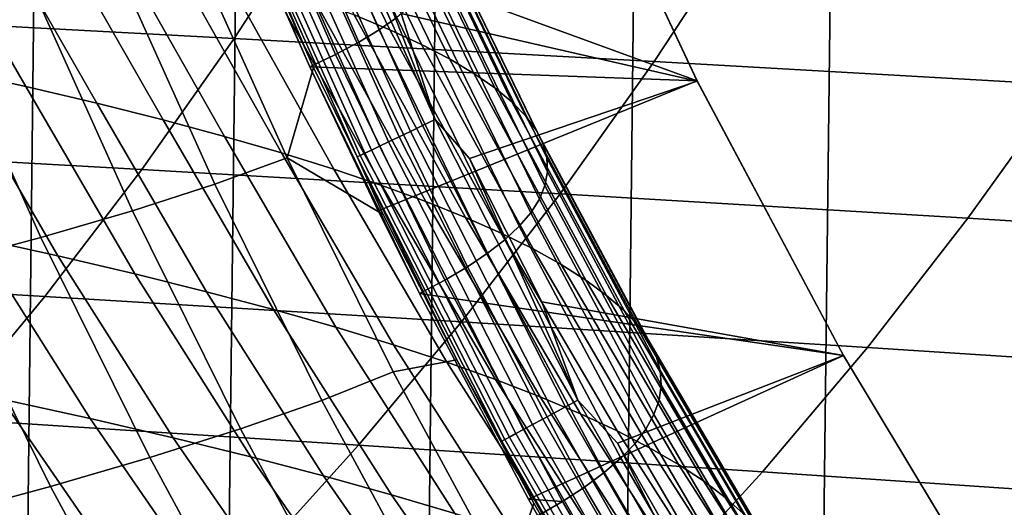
# Model space of a CAD drawing. Header units: metres. Extents: x -240 to 45, y -77 to 27.
# Tile 953 of 1056: x 7.98 to 10.87, y -9.18 to -7.75. Entities that reach past the tile are written whole.
import ezdxf

# ---------------------------------------------------------------- set-up
doc = ezdxf.new("R2010")
doc.units = ezdxf.units.M
doc.layers.add('solid_102011X2', color=7, linetype='CONTINUOUS')

msp = doc.modelspace()

# ---------------------------------------------------------------- linework, layer by layer
at = {"layer": 'solid_102011X2'}
for points in [[(8.402597, 25.458912), (7.809518, -25.642859), (7.211634, -25.813719), (7.809117, 25.64296)], [(8.991435, 25.261791), (8.402947, -25.458815), (7.809518, -25.642859), (8.402597, 25.458912)], [(9.575647, 25.051577), (8.991745, -25.261692), (8.402947, -25.458815), (8.991435, 25.261791)], [(10.15489, 24.828394), (9.575917, -25.051476), (8.991745, -25.261692), (9.575647, 25.051577)], [(10.729292, 24.592184), (10.155128, -24.828295), (9.575917, -25.051476), (10.15489, 24.828394)], [(11.298151, 24.343264), (10.729503, -24.592091), (10.155128, -24.828295), (10.729292, 24.592184)], [(11.861567, 24.081562), (11.298356, -24.343168), (10.729503, -24.592091), (11.298151, 24.343264)], [(9.030953, -7.779838, 206.363998), (9.082944, -7.743414, 208.348526), (8.792934, -7.077834, 208.355927), (8.739651, -7.111178, 206.369598)], [(8.629807, -7.442755, 200.399994), (8.532316, -7.210839, 200.399994), (9.577268, -7.102854, 200.399994), (9.964468, -7.930115, 200.399994)], [(9.964519, -7.930221, 200), (9.57722, -7.102748, 200), (8.905193, -7.300665, 200), (9.095517, -7.731885, 200)], [(9.964468, -7.930115, 200.399994), (9.577268, -7.102854, 200.399994), (9.57722, -7.102748, 200), (9.964519, -7.930221, 200)], [(8.957704, -7.735999, 239.961472), (8.669023, -7.13534, 239.867569), (8.771535, -7.175343, 237.912659), (9.062425, -7.779459, 238.001663)], [(8.970942, -7.816175, 204.377762), (9.030953, -7.779838, 206.363998), (8.739651, -7.111178, 206.369598), (8.678325, -7.144444, 204.381531)], [(8.903099, -7.852445, 202.389786), (8.970942, -7.816175, 204.377762), (8.678325, -7.144444, 204.381531), (8.609146, -7.177647, 202.391678)], [(8.827595, -7.88862, 200.399994), (8.903099, -7.852445, 202.389786), (8.609146, -7.177647, 202.391678), (8.532316, -7.210839, 200.399994)], [(9.062425, -7.779459, 238.001663), (8.771535, -7.175343, 237.912659), (8.862656, -7.215042, 235.95517), (9.155675, -7.82259, 236.039307)], [(8.629807, -7.442755, 200.399994), (8.827595, -7.88862, 200.399994), (8.532316, -7.210839, 200.399994)], [(9.158422, -8.061337, 199.988449), (8.780117, -7.216402, 199.988449), (8.74375, -7.23161, 199.974136), (9.122852, -8.07833, 199.974136)], [(9.195444, -8.04365, 199.997131), (8.817971, -7.200572, 199.997131), (8.780117, -7.216402, 199.988449), (9.158422, -8.061337, 199.988449)], [(9.195444, -8.04365, 199.997131), (8.905193, -7.300665, 200), (8.817971, -7.200572, 199.997131)], [(9.155675, -7.82259, 236.039307), (8.862656, -7.215042, 235.95517), (8.94274, -7.254432, 233.995316), (9.237814, -7.865385, 234.074585)], [(9.089433, -8.094296, 199.954453), (8.70958, -7.2459, 199.954453), (8.678275, -7.258991, 199.92981), (9.058816, -8.108924, 199.92981)], [(9.122852, -8.07833, 199.974136), (8.74375, -7.23161, 199.974136), (8.70958, -7.2459, 199.954453), (9.089433, -8.094296, 199.954453)], [(9.008314, -8.133051, 199.867615), (8.626639, -7.280584, 199.867615), (8.607318, -7.288665, 199.831284), (8.989417, -8.142079, 199.831284)], [(9.031599, -8.121926, 199.900681), (8.650447, -7.270628, 199.900681), (8.626639, -7.280584, 199.867615), (9.008314, -8.133051, 199.867615)], [(9.058816, -8.108924, 199.92981), (8.678275, -7.258991, 199.92981), (8.650447, -7.270628, 199.900681), (9.031599, -8.121926, 199.900681)], [(9.237814, -7.865385, 234.074585), (8.94274, -7.254432, 233.995316), (9.012136, -7.293509, 232.03331), (9.309191, -7.907838, 232.107742)], [(8.975277, -8.148835, 199.792389), (8.59286, -7.294711, 199.792374), (8.583548, -7.298606, 199.751678), (8.966169, -8.153187, 199.751678)], [(8.583548, -7.298606, 199.751678), (8.644424, -7.453113, 199.713257), (8.838331, -7.890185, 199.713257)], [(8.966169, -8.153187, 199.751678), (8.583548, -7.298606, 199.751678), (8.838331, -7.890185, 199.713257)], [(8.989417, -8.142079, 199.831284), (8.607318, -7.288665, 199.831284), (8.59286, -7.294711, 199.792374), (8.975277, -8.148835, 199.792389)], [(9.195444, -8.04365, 199.997131), (9.095517, -7.731885, 200), (8.905193, -7.300665, 200)], [(9.309191, -7.907838, 232.107742), (9.012136, -7.293509, 232.03331), (9.071098, -7.332279, 230.069275), (9.370068, -7.949958, 230.138901)], [(7.993958, -7.946552, 255.306015), (7.770931, -7.897141, 257.227264), (7.440055, -7.33094, 257.450745), (7.664113, -7.377114, 255.522842)], [(9.370068, -7.949958, 230.138901), (9.071098, -7.332279, 230.069275), (9.119808, -7.370761, 228.103287), (9.420628, -7.991763, 228.168106)], [(7.595415, -7.343778, 329.464355), (7.342409, -7.737438, 329.303986), (8.60562, -7.805064, 327.432953), (8.863589, -7.407963, 327.590607)], [(8.202435, -7.995667, 253.380737), (7.993958, -7.946552, 255.306015), (7.664113, -7.377114, 255.522842), (7.873472, -7.42301, 253.590805)], [(9.420628, -7.991763, 228.168106), (9.119808, -7.370761, 228.103287), (9.158446, -7.40897, 226.135406), (9.461056, -8.033272, 226.19545)], [(8.396723, -8.044477, 251.451492), (8.202435, -7.995667, 253.380737), (7.873472, -7.42301, 253.590805), (8.068494, -7.468621, 251.654724)], [(8.863589, -7.407963, 327.590607), (8.60562, -7.805064, 327.432953), (9.838168, -7.873123, 325.542725), (10.101027, -7.472559, 325.697632)], [(9.461056, -8.033272, 226.19545), (9.158446, -7.40897, 226.135406), (9.187192, -7.446924, 224.165695), (9.491534, -8.074502, 224.220993)], [(8.838331, -7.890185, 199.713257), (8.644424, -7.453113, 199.713257), (8.472911, -7.515815, 195.869766), (8.760826, -8.155726, 195.866608)], [(8.629807, -7.442755, 200.399994), (9.964468, -7.930115, 200.399994), (8.827595, -7.88862, 200.399994)], [(9.491534, -8.074502, 224.220993), (9.187192, -7.446924, 224.165695), (9.206226, -7.484641, 222.194244), (9.512246, -8.115474, 222.244812)], [(8.577177, -8.092977, 249.518402), (8.396723, -8.044477, 251.451492), (8.068494, -7.468621, 251.654724), (8.249539, -7.513943, 249.714706)], [(10.101027, -7.472559, 325.697632), (9.838168, -7.873123, 325.542725), (11.040267, -7.941554, 323.634491), (11.307941, -7.537508, 323.786621)], [(9.512246, -8.115474, 222.244812), (9.206226, -7.484641, 222.194244), (9.215729, -7.522136, 220.2211), (9.523375, -8.156203, 220.266968)], [(8.744154, -8.141161, 247.581589), (8.577177, -8.092977, 249.518402), (8.249539, -7.513943, 249.714706), (8.416971, -7.558969, 247.770874)], [(8.258277, -7.58739, 191.685364), (8.548733, -8.233396, 191.680252), (8.760826, -8.155726, 195.866608), (8.472911, -7.515815, 195.869766)], [(9.523375, -8.156203, 220.266968), (9.215729, -7.522136, 220.2211), (9.215881, -7.559427, 218.246338), (9.525102, -8.196712, 218.287521)], [(8.898007, -8.189024, 245.641235), (8.744154, -8.141161, 247.581589), (8.416971, -7.558969, 247.770874), (8.571146, -7.603693, 245.823425)], [(9.525102, -8.196712, 218.287521), (9.215881, -7.559427, 218.246338), (9.206866, -7.59653, 216.270004), (9.517614, -8.237016, 216.306519)], [(8.548733, -8.233396, 191.680252), (8.258277, -7.58739, 191.685364), (8.014339, -7.659118, 187.491699), (8.307365, -8.31123, 187.484772)], [(9.517614, -8.237016, 216.306519), (9.206866, -7.59653, 216.270004), (9.188873, -7.633464, 214.292084), (9.501105, -8.277134, 214.323944)], [(9.03909, -8.236558, 243.697586), (8.898007, -8.189024, 245.641235), (8.571146, -7.603693, 245.823425), (8.712421, -7.64811, 243.872559)], [(9.167756, -8.283758, 241.750824), (9.03909, -8.236558, 243.697586), (8.712421, -7.64811, 243.872559), (8.841155, -7.692214, 241.918503)], [(9.501105, -8.277134, 214.323944), (9.188873, -7.633464, 214.292084), (9.162095, -7.670245, 212.312546), (9.475768, -8.317086, 212.339783)], [(8.307365, -8.31123, 187.484772), (8.014339, -7.659118, 187.491699), (7.742893, -7.731145, 183.289276), (8.038533, -8.38939, 183.280685)], [(9.475768, -8.317086, 212.339783), (9.162095, -7.670245, 212.312546), (9.126721, -7.706889, 210.331375), (9.441797, -8.35689, 210.354004)], [(9.284358, -8.330618, 239.801178), (9.167756, -8.283758, 241.750824), (8.841155, -7.692214, 241.918503), (8.957704, -7.735999, 239.961472)], [(9.441797, -8.35689, 210.354004), (9.126721, -7.706889, 210.331375), (9.082944, -7.743414, 208.348526), (9.399384, -8.396563, 208.366577)], [(7.342409, -7.737438, 329.303986), (7.076399, -8.119149, 329.135376), (8.334392, -8.190112, 327.267242), (8.60562, -7.805064, 327.432953)], [(8.038533, -8.38939, 183.280685), (7.742893, -7.731145, 183.289276), (7.445826, -7.803621, 179.080109), (7.744133, -8.468037, 179.069992)], [(9.38925, -8.377131, 237.848831), (9.284358, -8.330618, 239.801178), (8.957704, -7.735999, 239.961472), (9.062425, -7.779459, 238.001663)], [(9.399384, -8.396563, 208.366577), (9.082944, -7.743414, 208.348526), (9.030953, -7.779838, 206.363998), (9.348725, -8.436126, 206.377502)], [(9.195444, -8.04365, 199.997131), (9.296594, -8.157896, 200), (9.964519, -7.930221, 200), (9.095517, -7.731885, 200)], [(9.348725, -8.436126, 206.377502), (9.030953, -7.779838, 206.363998), (8.970942, -7.816175, 204.377762), (9.290012, -8.475595, 204.386734)], [(9.482783, -8.423291, 235.894012), (9.38925, -8.377131, 237.848831), (9.062425, -7.779459, 238.001663), (9.155675, -7.82259, 236.039307)], [(8.60562, -7.805064, 327.432953), (8.334392, -8.190112, 327.267242), (9.561798, -8.261529, 325.379883), (9.838168, -7.873123, 325.542725)], [(9.290012, -8.475595, 204.386734), (8.970942, -7.816175, 204.377762), (8.903099, -7.852445, 202.389786), (9.223439, -8.514991, 202.394257)], [(9.565312, -8.469093, 233.93692), (9.482783, -8.423291, 235.894012), (9.155675, -7.82259, 236.039307), (9.237814, -7.865385, 234.074585)], [(7.770931, -7.897141, 257.227264), (8.088086, -8.443961, 257.302795), (7.847554, -8.390788, 259.222961), (7.532999, -7.847438, 259.144348)], [(9.223439, -8.514991, 202.394257), (8.903099, -7.852445, 202.389786), (8.827595, -7.88862, 200.399994), (9.149236, -8.554401, 200.399994)], [(9.637182, -8.514531, 231.977768), (9.565312, -8.469093, 233.93692), (9.237814, -7.865385, 234.074585), (9.309191, -7.907838, 232.107742)], [(9.838168, -7.873123, 325.542725), (9.561798, -8.261529, 325.379883), (10.758834, -8.333337, 323.474518), (11.040267, -7.941554, 323.634491)], [(7.993958, -7.946552, 255.306015), (8.31365, -8.496822, 255.378494), (8.088086, -8.443961, 257.302795), (7.770931, -7.897141, 257.227264)], [(8.966169, -8.153187, 199.751678), (8.838331, -7.890185, 199.713257), (8.760826, -8.155726, 195.866608), (9.043199, -8.322124, 199.713272)], [(9.027925, -8.311032, 200.399994), (8.827595, -7.88862, 200.399994), (9.964468, -7.930115, 200.399994)], [(9.027925, -8.311032, 200.399994), (9.149236, -8.554401, 200.399994), (8.827595, -7.88862, 200.399994)], [(9.698641, -8.559616, 230.016663), (9.637182, -8.514531, 231.977768), (9.309191, -7.907838, 232.107742), (9.370068, -7.949958, 230.138901)], [(9.149236, -8.554401, 200.399994), (9.027925, -8.311032, 200.399994), (9.964468, -7.930115, 200.399994), (10.393741, -8.736344, 200.399994)], [(10.39371, -8.736297, 200), (9.964519, -7.930221, 200), (9.296594, -8.157896, 200), (9.508269, -8.578354, 200)], [(10.393741, -8.736344, 200.399994), (9.964468, -7.930115, 200.399994), (9.964519, -7.930221, 200), (10.39371, -8.736297, 200)], [(11.040267, -7.941554, 323.634491), (10.758834, -8.333337, 323.474518), (11.925714, -8.405472, 321.552277), (12.212133, -8.010297, 321.709351)], [(8.202435, -7.995667, 253.380737), (8.524605, -8.549366, 253.45018), (8.31365, -8.496822, 255.378494), (7.993958, -7.946552, 255.306015)], [(9.749871, -8.604366, 228.053696), (9.698641, -8.559616, 230.016663), (9.370068, -7.949958, 230.138901), (9.420628, -7.991763, 228.168106)], [(8.396723, -8.044477, 251.451492), (8.721311, -8.601583, 251.517929), (8.524605, -8.549366, 253.45018), (8.202435, -7.995667, 253.380737)], [(9.791057, -8.648802, 226.088898), (9.749871, -8.604366, 228.053696), (9.420628, -7.991763, 228.168106), (9.461056, -8.033272, 226.19545)], [(8.577177, -8.092977, 249.518402), (8.904124, -8.65347, 249.581863), (8.721311, -8.601583, 251.517929), (8.396723, -8.044477, 251.451492)], [(9.578248, -8.886508, 199.988449), (9.158422, -8.061337, 199.988449), (9.122852, -8.07833, 199.974136), (9.543567, -8.905245, 199.974136)], [(9.614347, -8.867005, 199.997131), (9.195444, -8.04365, 199.997131), (9.158422, -8.061337, 199.988449), (9.578248, -8.886508, 199.988449)], [(9.614347, -8.867005, 199.997131), (9.296594, -8.157896, 200), (9.195444, -8.04365, 199.997131)], [(9.822377, -8.692942, 224.12236), (9.791057, -8.648802, 226.088898), (9.461056, -8.033272, 226.19545), (9.491534, -8.074502, 224.220993)], [(9.543567, -8.905245, 199.974136), (9.122852, -8.07833, 199.974136), (9.089433, -8.094296, 199.954453), (9.510981, -8.92285, 199.954453)], [(9.844017, -8.736807, 222.154144), (9.822377, -8.692942, 224.12236), (9.491534, -8.074502, 224.220993), (9.512246, -8.115474, 222.244812)], [(7.076399, -8.119149, 329.135376), (6.797786, -8.488315, 328.958801), (8.050313, -8.562505, 327.093628), (8.334392, -8.190112, 327.267242)], [(8.744154, -8.141161, 247.581589), (9.073406, -8.705019, 247.64212), (8.904124, -8.65347, 249.581863), (8.577177, -8.092977, 249.518402)], [(9.481127, -8.938978, 199.92981), (9.058816, -8.108924, 199.92981), (9.031599, -8.121926, 199.900681), (9.454589, -8.953315, 199.900681)], [(9.510981, -8.92285, 199.954453), (9.089433, -8.094296, 199.954453), (9.058816, -8.108924, 199.92981), (9.481127, -8.938978, 199.92981)], [(9.856158, -8.780416, 220.184296), (9.844017, -8.736807, 222.154144), (9.512246, -8.115474, 222.244812), (9.523375, -8.156203, 220.266968)], [(8.898007, -8.189024, 245.641235), (9.229509, -8.756223, 245.698883), (9.073406, -8.705019, 247.64212), (8.744154, -8.141161, 247.581589)], [(9.413459, -8.975535, 199.831284), (8.989417, -8.142079, 199.831284), (8.975277, -8.148835, 199.792389), (9.399671, -8.982985, 199.792389)], [(9.431885, -8.965581, 199.867615), (9.008314, -8.133051, 199.867615), (8.989417, -8.142079, 199.831284), (9.413459, -8.975535, 199.831284)], [(9.454589, -8.953315, 199.900681), (9.031599, -8.121926, 199.900681), (9.008314, -8.133051, 199.867615), (9.431885, -8.965581, 199.867615)], [(8.548733, -8.233396, 191.680252), (8.862707, -8.868151, 191.674713), (9.072053, -8.784493, 195.863205), (8.760826, -8.155726, 195.866608)], [(9.258904, -8.748652, 199.713272), (9.043199, -8.322124, 199.713272), (8.760826, -8.155726, 195.866608), (9.072053, -8.784493, 195.863205)], [(9.399671, -8.982985, 199.792389), (8.975277, -8.148835, 199.792389), (8.966169, -8.153187, 199.751678), (9.39079, -8.987783, 199.751678)], [(8.966169, -8.153187, 199.751678), (9.043199, -8.322124, 199.713272), (9.258904, -8.748652, 199.713272)], [(9.39079, -8.987783, 199.751678), (8.966169, -8.153187, 199.751678), (9.258904, -8.748652, 199.713272)], [(9.614347, -8.867005, 199.997131), (9.508269, -8.578354, 200), (9.296594, -8.157896, 200)], [(9.858982, -8.82379, 218.212921), (9.856158, -8.780416, 220.184296), (9.523375, -8.156203, 220.266968), (9.525102, -8.196712, 218.287521)], [(8.334392, -8.190112, 327.267242), (8.050313, -8.562505, 327.093628), (9.272335, -8.637171, 325.20929), (9.561798, -8.261529, 325.379883)], [(9.03909, -8.236558, 243.697586), (9.37279, -8.807076, 243.752365), (9.229509, -8.756223, 245.698883), (8.898007, -8.189024, 245.641235)], [(9.852675, -8.866946, 216.240021), (9.858982, -8.82379, 218.212921), (9.525102, -8.196712, 218.287521), (9.517614, -8.237016, 216.306519)], [(8.862707, -8.868151, 191.674713), (8.548733, -8.233396, 191.680252), (8.307365, -8.31123, 187.484772), (8.62412, -8.951986, 187.47728)], [(9.167756, -8.283758, 241.750824), (9.503602, -8.857571, 241.802765), (9.37279, -8.807076, 243.752365), (9.03909, -8.236558, 243.697586)], [(9.561798, -8.261529, 325.379883), (9.272335, -8.637171, 325.20929), (10.464067, -8.712244, 323.306946), (10.758834, -8.333337, 323.474518)], [(9.837428, -8.909906, 214.265594), (9.852675, -8.866946, 216.240021), (9.517614, -8.237016, 216.306519), (9.501105, -8.277134, 214.323944)], [(9.284358, -8.330618, 239.801178), (9.6223, -8.907701, 239.850311), (9.503602, -8.857571, 241.802765), (9.167756, -8.283758, 241.750824)], [(9.813436, -8.952689, 212.289627), (9.837428, -8.909906, 214.265594), (9.501105, -8.277134, 214.323944), (9.475768, -8.317086, 212.339783)], [(8.62412, -8.951986, 187.47728), (8.307365, -8.31123, 187.484772), (8.038533, -8.38939, 183.280685), (8.358112, -9.036173, 183.271423)], [(9.780888, -8.995315, 210.312073), (9.813436, -8.952689, 212.289627), (9.475768, -8.317086, 212.339783), (9.441797, -8.35689, 210.354004)], [(7.847554, -8.390788, 259.222961), (8.182888, -8.921047, 259.306702), (7.924189, -8.864157, 261.225983), (7.591696, -8.337309, 261.138947)], [(9.38925, -8.377131, 237.848831), (9.72924, -8.957461, 237.895218), (9.6223, -8.907701, 239.850311), (9.284358, -8.330618, 239.801178)], [(10.758834, -8.333337, 323.474518), (10.464067, -8.712244, 323.306946), (11.625723, -8.787659, 321.387756), (11.925714, -8.405472, 321.552277)], [(9.482783, -8.423291, 235.894012), (9.824777, -9.006844, 235.937668), (9.72924, -8.957461, 237.895218), (9.38925, -8.377131, 237.848831)], [(9.739979, -9.037803, 208.332947), (9.780888, -8.995315, 210.312073), (9.441797, -8.35689, 210.354004), (9.399384, -8.396563, 208.366577)], [(8.358112, -9.036173, 183.271423), (8.038533, -8.38939, 183.280685), (7.744133, -8.468037, 179.069992), (8.066594, -9.120883, 179.059067)], [(8.088086, -8.443961, 257.302795), (8.426192, -8.977613, 257.38324), (8.182888, -8.921047, 259.306702), (7.847554, -8.390788, 259.222961)], [(9.6909, -9.080172, 206.352188), (9.739979, -9.037803, 208.332947), (9.399384, -8.396563, 208.366577), (9.348725, -8.436126, 206.377502)], [(9.633845, -9.122443, 204.369812), (9.6909, -9.080172, 206.352188), (9.348725, -8.436126, 206.377502), (9.290012, -8.475595, 204.386734)], [(9.565312, -8.469093, 233.93692), (9.909264, -9.055843, 233.97789), (9.824777, -9.006844, 235.937668), (9.482783, -8.423291, 235.894012)], [(8.31365, -8.496822, 255.378494), (8.654463, -9.033848, 255.455673), (8.426192, -8.977613, 257.38324), (8.088086, -8.443961, 257.302795)], [(6.797786, -8.488315, 328.958801), (6.507003, -8.844376, 328.774506), (7.753826, -8.921679, 326.912476), (8.050313, -8.562505, 327.093628)], [(8.066594, -9.120883, 179.059067), (7.744133, -8.468037, 179.069992), (7.42607, -8.54733, 174.854797), (7.751482, -9.20629, 174.842316)], [(9.569007, -9.164635, 202.385757), (9.633845, -9.122443, 204.369812), (9.290012, -8.475595, 204.386734), (9.223439, -8.514991, 202.394257)], [(9.637182, -8.514531, 231.977768), (9.983048, -9.104453, 232.016068), (9.909264, -9.055843, 233.97789), (9.565312, -8.469093, 233.93692)], [(8.524605, -8.549366, 253.45018), (8.86806, -9.089744, 253.524124), (8.654463, -9.033848, 255.455673), (8.31365, -8.496822, 255.378494)], [(9.469296, -9.157695, 200.399994), (9.569007, -9.164635, 202.385757), (9.223439, -8.514991, 202.394257), (9.149236, -8.554401, 200.399994)], [(9.698641, -8.559616, 230.016663), (10.046382, -9.152683, 230.052338), (9.983048, -9.104453, 232.016068), (9.637182, -8.514531, 231.977768)], [(8.721311, -8.601583, 251.517929), (9.067345, -9.145293, 251.588684), (8.86806, -9.089744, 253.524124), (8.524605, -8.549366, 253.45018)], [(8.050313, -8.562505, 327.093628), (7.753826, -8.921679, 326.912476), (8.970228, -8.999477, 325.031281), (9.272335, -8.637171, 325.20929)], [(9.469296, -9.157695, 200.399994), (9.149236, -8.554401, 200.399994), (10.393741, -8.736344, 200.399994)], [(9.614347, -8.867005, 199.997131), (9.730456, -8.993176, 200), (10.39371, -8.736297, 200), (9.508269, -8.578354, 200)], [(9.749871, -8.604366, 228.053696), (10.099449, -9.200557, 228.086761), (10.046382, -9.152683, 230.052338), (9.698641, -8.559616, 230.016663)], [(8.904124, -8.65347, 249.581863), (9.252677, -9.200491, 249.64946), (9.067345, -9.145293, 251.588684), (8.721311, -8.601583, 251.517929)], [(9.791057, -8.648802, 226.088898), (10.142436, -9.248093, 226.119415), (10.099449, -9.200557, 228.086761), (9.749871, -8.604366, 228.053696)], [(9.272335, -8.637171, 325.20929), (8.970228, -8.999477, 325.031281), (10.156425, -9.077701, 323.132111), (10.464067, -8.712244, 323.306946)], [(9.073406, -8.705019, 247.64212), (9.424417, -9.255328, 247.706573), (9.252677, -9.200491, 249.64946), (8.904124, -8.65347, 249.581863)], [(9.822377, -8.692942, 224.12236), (10.175527, -9.295313, 224.150345), (10.142436, -9.248093, 226.119415), (9.791057, -8.648802, 226.088898)], [(9.844017, -8.736807, 222.154144), (10.198904, -9.342238, 222.179626), (10.175527, -9.295313, 224.150345), (9.822377, -8.692942, 224.12236)], [(9.229509, -8.756223, 245.698883), (9.582921, -9.309798, 245.760254), (9.424417, -9.255328, 247.706573), (9.073406, -8.705019, 247.64212)], [(10.464067, -8.712244, 323.306946), (10.156425, -9.077701, 323.132111), (11.312631, -9.15628, 321.216064), (11.625723, -8.787659, 321.387756)], [(7.649734, -8.806948, 263.140991), (7.999228, -9.31661, 263.236725), (7.705494, -9.255725, 265.150879), (7.359164, -8.749428, 265.051575)], [(9.485295, -9.169486, 199.713272), (9.258904, -8.748652, 199.713272), (9.072053, -8.784493, 195.863205), (9.406174, -9.401257, 195.859543)], [(9.39079, -8.987783, 199.751678), (9.258904, -8.748652, 199.713272), (9.485295, -9.169486, 199.713272)], [(9.496592, -9.206798, 200.399994), (9.469296, -9.157695, 200.399994), (10.393741, -8.736344, 200.399994), (10.863947, -9.519404, 200.399994)], [(10.864011, -9.519496, 200), (10.39371, -8.736297, 200), (9.730456, -8.993176, 200), (9.962854, -9.401917, 200)], [(9.856158, -8.780416, 220.184296), (10.212755, -9.38889, 220.207321), (10.198904, -9.342238, 222.179626), (9.844017, -8.736807, 222.154144)], [(10.863947, -9.519404, 200.399994), (10.393741, -8.736344, 200.399994), (10.39371, -8.736297, 200), (10.864011, -9.519496, 200)], [(9.37279, -8.807076, 243.752365), (9.728545, -9.363895, 243.810684), (9.582921, -9.309798, 245.760254), (9.229509, -8.756223, 245.698883)], [(9.858982, -8.82379, 218.212921), (10.217263, -9.435289, 218.23349), (10.212755, -9.38889, 220.207321), (9.856158, -8.780416, 220.184296)], [(7.924189, -8.864157, 261.225983), (8.27677, -9.377168, 261.318207), (7.999228, -9.31661, 263.236725), (7.649734, -8.806948, 263.140991)], [(8.862707, -8.868151, 191.674713), (9.199777, -9.490788, 191.668777), (9.406174, -9.401257, 195.859543), (9.072053, -8.784493, 195.863205)], [(9.503602, -8.857571, 241.802765), (9.861648, -9.417612, 241.858078), (9.728545, -9.363895, 243.810684), (9.37279, -8.807076, 243.752365)], [(9.852675, -8.866946, 216.240021), (10.212616, -9.481457, 216.258179), (10.217263, -9.435289, 218.23349), (9.858982, -8.82379, 218.212921)], [(8.182888, -8.921047, 259.306702), (8.538484, -9.437387, 259.395416), (8.27677, -9.377168, 261.318207), (7.924189, -8.864157, 261.225983)], [(9.199777, -9.490788, 191.668777), (8.862707, -8.868151, 191.674713), (8.62412, -8.951986, 187.47728), (8.964172, -9.58051, 187.469254)], [(9.6223, -8.907701, 239.850311), (9.982583, -9.470942, 239.902649), (9.861648, -9.417612, 241.858078), (9.503602, -8.857571, 241.802765)], [(10.073555, -9.668635, 199.997131), (9.614347, -8.867005, 199.997131), (9.578248, -8.886508, 199.988449), (10.038468, -9.689906, 199.988449)], [(10.073555, -9.668635, 199.997131), (9.730456, -8.993176, 200), (9.614347, -8.867005, 199.997131)], [(9.837428, -8.909906, 214.265594), (10.199007, -9.527412, 214.281372), (10.212616, -9.481457, 216.258179), (9.852675, -8.866946, 216.240021)], [(10.038468, -9.689906, 199.988449), (9.578248, -8.886508, 199.988449), (9.543567, -8.905245, 199.974136), (10.00476, -9.710341, 199.974136)], [(7.753826, -8.921679, 326.912476), (7.445386, -9.267075, 326.72403), (8.655943, -9.347885, 324.8461), (8.970228, -8.999477, 325.031281)], [(8.426192, -8.977613, 257.38324), (8.78473, -9.497264, 257.468445), (8.538484, -9.437387, 259.395416), (8.182888, -8.921047, 259.306702)], [(9.973088, -9.729543, 199.954453), (9.510981, -8.92285, 199.954453), (9.481127, -8.938978, 199.92981), (9.944072, -9.747133, 199.92981)], [(10.00476, -9.710341, 199.974136), (9.543567, -8.905245, 199.974136), (9.510981, -8.92285, 199.954453), (9.973088, -9.729543, 199.954453)], [(9.72924, -8.957461, 237.895218), (10.091708, -9.523875, 237.944595), (9.982583, -9.470942, 239.902649), (9.6223, -8.907701, 239.850311)], [(9.813436, -8.952689, 212.289627), (10.176633, -9.57318, 212.303055), (10.199007, -9.527412, 214.281372), (9.837428, -8.909906, 214.265594)], [(8.964172, -9.58051, 187.469254), (8.62412, -8.951986, 187.47728), (8.358112, -9.036173, 183.271423), (8.701197, -9.670609, 183.261459)], [(9.918279, -9.762771, 199.900681), (9.454589, -8.953315, 199.900681), (9.431885, -8.965581, 199.867615), (9.896212, -9.776148, 199.867615)], [(9.944072, -9.747133, 199.92981), (9.481127, -8.938978, 199.92981), (9.454589, -8.953315, 199.900681), (9.918279, -9.762771, 199.900681)], [(9.780888, -8.995315, 210.312073), (10.145686, -9.618778, 210.323181), (10.176633, -9.57318, 212.303055), (9.813436, -8.952689, 212.289627)], [(8.654463, -9.033848, 255.455673), (9.015873, -9.556789, 255.537415), (8.78473, -9.497264, 257.468445), (8.426192, -8.977613, 257.38324)], [(9.864902, -9.79513, 199.792389), (9.399671, -8.982985, 199.792389), (9.39079, -8.987783, 199.751678), (9.85627, -9.800363, 199.751678)], [(9.878303, -9.787005, 199.831284), (9.413459, -8.975535, 199.831284), (9.399671, -8.982985, 199.792389), (9.864902, -9.79513, 199.792389)], [(9.896212, -9.776148, 199.867615), (9.431885, -8.965581, 199.867615), (9.413459, -8.975535, 199.831284), (9.878303, -9.787005, 199.831284)], [(9.824777, -9.006844, 235.937668), (10.189381, -9.576408, 235.984146), (10.091708, -9.523875, 237.944595), (9.72924, -8.957461, 237.895218)], [(8.970228, -8.999477, 325.031281), (8.655943, -9.347885, 324.8461), (9.836382, -9.429138, 322.950195), (10.156425, -9.077701, 323.132111)], [(9.39079, -8.987783, 199.751678), (9.485295, -9.169486, 199.713272), (9.722207, -9.584347, 199.713272)], [(9.85627, -9.800363, 199.751678), (9.39079, -8.987783, 199.751678), (9.722207, -9.584347, 199.713272)], [(10.073555, -9.668635, 199.997131), (9.962854, -9.401917, 200), (9.730456, -8.993176, 200)], [(9.739979, -9.037803, 208.332947), (10.106361, -9.664229, 208.341766), (10.145686, -9.618778, 210.323181), (9.780888, -8.995315, 210.312073)], [(9.909264, -9.055843, 233.97789), (10.275956, -9.628533, 234.021484), (10.189381, -9.576408, 235.984146), (9.824777, -9.006844, 235.937668)], [(8.701197, -9.670609, 183.261459), (8.358112, -9.036173, 183.271423), (8.066594, -9.120883, 179.059067), (8.412773, -9.761268, 179.047333)], [(8.86806, -9.089744, 253.524124), (9.232274, -9.615956, 253.602448), (9.015873, -9.556789, 255.537415), (8.654463, -9.033848, 255.455673)], [(9.6909, -9.080172, 206.352188), (10.058855, -9.709554, 206.358749), (10.106361, -9.664229, 208.341766), (9.739979, -9.037803, 208.332947)], [(9.983048, -9.104453, 232.016068), (10.351784, -9.680243, 232.056839), (10.275956, -9.628533, 234.021484), (9.909264, -9.055843, 233.97789)], [(9.067345, -9.145293, 251.588684), (9.434297, -9.674756, 251.66362), (9.232274, -9.615956, 253.602448), (8.86806, -9.089744, 253.524124)], [(9.633845, -9.122443, 204.369812), (10.003361, -9.754773, 204.374146), (10.058855, -9.709554, 206.358749), (9.6909, -9.080172, 206.352188)], [(10.156425, -9.077701, 323.132111), (9.836382, -9.429138, 322.950195), (10.986917, -9.51076, 321.037476), (11.312631, -9.15628, 321.216064)], [(8.412773, -9.761268, 179.047333), (8.066594, -9.120883, 179.059067), (7.751482, -9.20629, 174.842316), (8.10083, -9.852673, 174.828903)], [(9.569007, -9.164635, 202.385757), (9.940073, -9.799908, 202.387909), (10.003361, -9.754773, 204.374146), (9.633845, -9.122443, 204.369812)], [(10.046382, -9.152683, 230.052338), (10.417118, -9.73155, 230.090317), (10.351784, -9.680243, 232.056839), (9.983048, -9.104453, 232.016068)], [(9.252677, -9.200491, 249.64946), (9.622301, -9.733183, 249.721039), (9.434297, -9.674756, 251.66362), (9.067345, -9.145293, 251.588684)], [(9.469296, -9.157695, 200.399994), (9.496592, -9.206798, 200.399994), (9.569007, -9.164635, 202.385757)], [(10.099449, -9.200557, 228.086761), (10.472146, -9.782476, 228.121979), (10.417118, -9.73155, 230.090317), (10.046382, -9.152683, 230.052338)], [(9.722207, -9.584347, 199.713272), (9.485295, -9.169486, 199.713272), (9.406174, -9.401257, 195.859543)], [(9.496592, -9.206798, 200.399994), (9.869195, -9.844995, 200.399994), (9.940073, -9.799908, 202.387909), (9.569007, -9.164635, 202.385757)]]:
    msp.add_3dface(points, dxfattribs=at)

doc.saveas('drawing.dxf')
